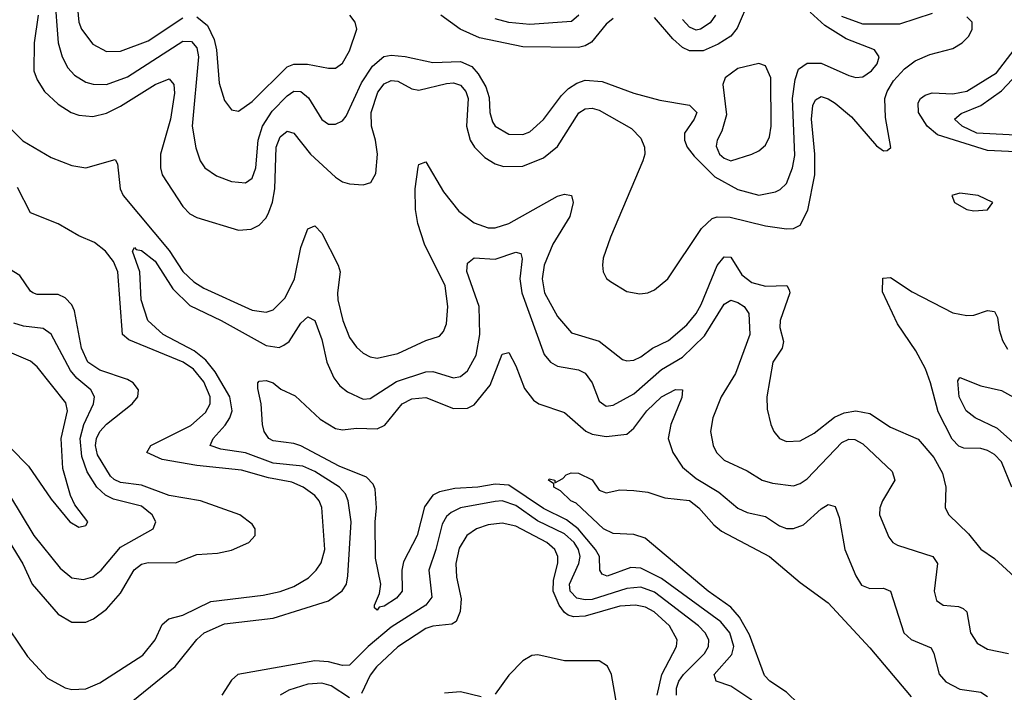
# Model space of a CAD drawing. Header units: inches. Extents: x 1694797 to 1849917, y 907313 to 1017959.
# Tile 307 of 656: x 1700879 to 1703718, y 1004838 to 1006777. Entities that reach past the tile are written whole.
import ezdxf

# ---------------------------------------------------------------- set-up
doc = ezdxf.new("R2010")
doc.units = ezdxf.units.IN
doc.header["$MEASUREMENT"] = 0
doc.layers.add('B7000', color=7, linetype='Continuous')

msp = doc.modelspace()

# ---------------------------------------------------------------- linework, layer by layer
at = {"layer": 'B7000', "color": 5}
for points, elevation in [([(1700979.5, 1006850), (1700990.4, 1006710.4), (1701001.3, 1006670), (1701018.1, 1006638.1), (1701037.3, 1006617.3), (1701070, 1006596.8), (1701091, 1006591), (1701130, 1006590.5), (1701190, 1006612), (1701350, 1006715.5), (1701374.5, 1006714.5), (1701390, 1006696.3), (1701394.4, 1006670), (1701376.8, 1006470), (1701387.5, 1006407.5), (1701399.7, 1006370), (1701412.6, 1006350), (1701446.7, 1006326.7), (1701490, 1006311), (1701530, 1006307.2), (1701550, 1006320.8), (1701559.7, 1006350), (1701566.4, 1006430), (1701579.4, 1006470), (1701606.8, 1006513.2), (1701650, 1006558.1), (1701670, 1006570.9), (1701690.1, 1006570), (1701712.4, 1006552.4), (1701750, 1006489.3), (1701770, 1006476), (1701790, 1006475.6), (1701810, 1006485.3), (1701820.5, 1006499.5), (1701865.1, 1006594.9), (1701896.4, 1006643.6), (1701929.2, 1006670.8), (1701950, 1006675.3), (1701991.1, 1006671.1), (1702070, 1006653.5), (1702150, 1006656.2), (1702182.6, 1006642.6), (1702201.3, 1006621.3), (1702223.5, 1006583.5), (1702232.7, 1006552.7), (1702234.8, 1006510), (1702242.7, 1006482.7), (1702250.2, 1006470), (1702290, 1006447.3), (1702330, 1006445.9), (1702350, 1006454.3), (1702390, 1006489.4), (1702441.5, 1006558.5), (1702461.5, 1006578.5), (1702485.7, 1006594.3), (1702510, 1006602.9), (1702558.7, 1006598.7), (1702650, 1006565.6), (1702725, 1006545), (1702810, 1006530.9), (1702831.2, 1006510), (1702823.8, 1006490), (1702795.9, 1006450), (1702795.6, 1006430), (1702804.2, 1006410), (1702823.8, 1006383.8), (1702883.8, 1006323.8), (1702950, 1006287.8), (1703010, 1006271.6), (1703058.6, 1006281.4), (1703072.3, 1006287.7), (1703090, 1006305), (1703107.9, 1006350), (1703114, 1006386), (1703107.6, 1006550), (1703115.5, 1006604.5), (1703125.2, 1006634.8), (1703150, 1006651.8), (1703190, 1006651.8), (1703270, 1006616), (1703290, 1006610.9), (1703310, 1006612.6), (1703335.4, 1006630), (1703351.2, 1006650), (1703357, 1006670), (1703344, 1006690), (1703262, 1006722), (1703200.8, 1006760.8), (1703158.8, 1006798.8)], 940), ([(1702983.5, 1006836.5), (1702947.7, 1006752.3), (1702930.1, 1006730), (1702893.4, 1006706.6), (1702850, 1006687.6), (1702810, 1006687.3), (1702790, 1006697.1), (1702762, 1006722), (1702710, 1006783.9)], 940), ([(1700932.2, 1006790), (1700920.8, 1006710), (1700920.5, 1006630), (1700930, 1006603.8), (1700950.4, 1006570.4), (1700990, 1006533.5), (1701027.3, 1006510), (1701050, 1006501.5), (1701090, 1006497.7), (1701130, 1006508), (1701170, 1006527.7), (1701270, 1006590.8), (1701310, 1006607), (1701323.3, 1006590), (1701325.8, 1006565.8), (1701314, 1006490), (1701285.5, 1006390), (1701284.8, 1006350), (1701290.4, 1006330), (1701350, 1006238.9), (1701370, 1006217.6), (1701390, 1006206.8), (1701510, 1006170.7), (1701546.3, 1006173.7), (1701570, 1006185.1), (1701590, 1006206.4), (1701597.9, 1006222), (1701608.4, 1006251.6), (1701614.6, 1006290), (1701618.5, 1006410), (1701630, 1006439.4), (1701650, 1006456.3), (1701670, 1006450.2), (1701717.4, 1006390), (1701790, 1006323.3), (1701810, 1006310.1), (1701830, 1006303.8), (1701870, 1006301.4), (1701891.9, 1006308.1), (1701906, 1006334), (1701910.5, 1006389.5), (1701905.3, 1006430), (1701893.4, 1006470), (1701893, 1006510), (1701912, 1006568), (1701930, 1006592), (1701950, 1006601.9), (1701970, 1006599.9), (1702010, 1006577.9), (1702030, 1006573.6), (1702110, 1006592.9), (1702130, 1006594.8), (1702150, 1006588.5), (1702165.8, 1006570), (1702172.2, 1006550), (1702167.4, 1006470), (1702178.2, 1006430), (1702190.1, 1006410.1), (1702220.2, 1006380.2), (1702250, 1006361.9), (1702274.2, 1006354.2), (1702330, 1006354.9), (1702390, 1006379.3), (1702430, 1006411.3), (1702491.5, 1006508.5), (1702510, 1006520.1), (1702530, 1006522), (1702550, 1006516.5), (1702643.2, 1006463.2), (1702670, 1006435.5), (1702681, 1006410), (1702681.8, 1006390), (1702676.2, 1006370), (1702583, 1006150), (1702562, 1006090), (1702559.3, 1006070), (1702561.1, 1006050), (1702571.5, 1006031.5), (1702582.3, 1006022.3), (1702630, 1005994.1), (1702666.8, 1005986.8), (1702690, 1005989.6), (1702710, 1005998.1), (1702747.8, 1006030), (1702844.8, 1006175.2), (1702875.9, 1006204.1), (1702890, 1006209.3), (1702927.6, 1006207.6), (1703030, 1006182.8), (1703090, 1006174.7), (1703110, 1006175.5), (1703130, 1006185.3), (1703151.8, 1006228.2), (1703171.5, 1006330), (1703171.8, 1006390), (1703162.4, 1006490), (1703166.5, 1006530), (1703174.1, 1006545.9), (1703190, 1006555.6), (1703210, 1006549.5), (1703230, 1006536.1), (1703277.6, 1006497.6), (1703350, 1006413.8), (1703370, 1006398.9), (1703380.2, 1006399.8), (1703390.8, 1006409.2), (1703375.3, 1006495.3), (1703374.1, 1006550), (1703380.2, 1006570), (1703398.9, 1006601.1), (1703430, 1006635.1), (1703461.6, 1006658.4), (1703503.3, 1006676.7), (1703570, 1006694.6), (1703596.2, 1006710), (1703615.9, 1006730), (1703625.2, 1006750), (1703625, 1006770), (1703610, 1006785)], 920), ([(1701045.5, 1006810), (1701050, 1006770.4), (1701057.5, 1006750), (1701090, 1006707), (1701130, 1006685.9), (1701170, 1006686.9), (1701250, 1006716.7), (1701350, 1006782.8)], 960), ([(1701390, 1006785.3), (1701420.4, 1006760.4), (1701439.9, 1006719.9), (1701447.1, 1006690), (1701454, 1006594), (1701470, 1006544.2), (1701490, 1006516.9), (1701510, 1006513.2), (1701550, 1006541.6), (1701650, 1006641.4), (1701670, 1006648.7), (1701709.3, 1006649.3), (1701770, 1006637.5), (1701790, 1006637.8), (1701810, 1006651.6), (1701830, 1006687), (1701851.2, 1006750), (1701846.6, 1006770), (1701830.9, 1006790)], 960), ([(1702590, 1006780.3), (1702570, 1006764.2), (1702527.7, 1006712.3), (1702510, 1006701.4), (1702490, 1006696.8), (1702330, 1006698.5), (1702204.6, 1006724.6), (1702149.6, 1006749.6), (1702093.1, 1006790)], 940), ([(1702491.1, 1006790), (1702470, 1006772.3), (1702350, 1006762.9), (1702289.1, 1006769.1), (1702250, 1006779.7)], 920), ([(1702885.5, 1006790), (1702870, 1006767.7), (1702842.6, 1006750), (1702830, 1006747.3), (1702810, 1006755.3), (1702790, 1006778.2)], 920), ([(1703510, 1006794.9), (1703416.1, 1006763.9), (1703310, 1006764.1), (1703250, 1006786.3)], 920), ([(1703750, 1006396.4), (1703670, 1006400), (1703525.6, 1006445.6), (1703495.7, 1006470), (1703470.8, 1006510), (1703470, 1006537.8), (1703476.4, 1006550), (1703490, 1006559.8), (1703510, 1006566.3), (1703570, 1006563.7), (1703610, 1006571.2), (1703695.9, 1006624.1), (1703746.2, 1006690)], 880), ([(1703770, 1006443), (1703638.9, 1006450), (1703596.4, 1006470), (1703575, 1006490), (1703593.4, 1006506.6), (1703650, 1006530.1), (1703710, 1006572.4), (1703786.6, 1006653.4)], 860), ([(1700837.9, 1006477.9), (1700887.9, 1006427.9), (1700970, 1006379.7), (1701030, 1006356.8), (1701070, 1006350.5), (1701154.3, 1006374.3), (1701161.7, 1006361.7), (1701168.6, 1006290), (1701177.7, 1006270), (1701310, 1006111.8), (1701350, 1006051.1), (1701381.6, 1006021.6), (1701410, 1006003.4), (1701550, 1005940.3), (1701590, 1005934), (1701610, 1005940.4), (1701644.8, 1005975.2), (1701671.3, 1006030), (1701690, 1006120.8), (1701707.9, 1006170), (1701710, 1006174.7), (1701730, 1006182.5), (1701750, 1006162), (1701797.9, 1006070), (1701803.4, 1006050), (1701795.3, 1005990), (1701796.6, 1005970), (1701811.3, 1005910), (1701830, 1005860.7), (1701850, 1005832.8), (1701870, 1005816.3), (1701890, 1005805.7), (1701910, 1005801.6), (1701970, 1005814.5), (1702050, 1005852.8), (1702090, 1005865.4), (1702101.3, 1005878.7), (1702110, 1005900.5), (1702113.9, 1005950), (1702105.6, 1006010), (1702046.8, 1006130), (1702027.6, 1006190), (1702020.1, 1006230), (1702019.1, 1006290), (1702028.2, 1006351.8), (1702030, 1006359.3), (1702050, 1006367.4), (1702101, 1006281), (1702145.6, 1006225.6), (1702190, 1006192), (1702230, 1006177.1), (1702250, 1006176.8), (1702290, 1006190.1), (1702430, 1006268.9), (1702450, 1006274.7), (1702470.4, 1006270.4), (1702475.4, 1006250), (1702465.7, 1006210), (1702416.9, 1006130), (1702391.4, 1006070), (1702385.5, 1006030), (1702392.2, 1005990), (1702430, 1005921.7), (1702470, 1005874.4), (1702550, 1005851), (1702617.6, 1005797.6), (1702630, 1005793.8), (1702650, 1005795.8), (1702670, 1005805.4), (1702703.9, 1005830), (1702750, 1005852.2), (1702802.4, 1005897.6), (1702829.7, 1005930.3), (1702843.9, 1005956.1), (1702890, 1006068.2), (1702910, 1006093.9), (1702930, 1006092.3), (1702961.8, 1006041.8), (1702990, 1006019.2), (1703030, 1006008.6), (1703090.8, 1006010.8), (1703098.3, 1005998.3), (1703099.6, 1005990), (1703071.5, 1005910), (1703071.1, 1005890), (1703081.2, 1005850), (1703077.4, 1005830), (1703050.8, 1005790), (1703033.2, 1005690), (1703034.5, 1005654.5), (1703044.7, 1005610), (1703053.6, 1005590), (1703070, 1005570.3), (1703090, 1005561), (1703130, 1005563), (1703170, 1005585.2), (1703228.4, 1005631.6), (1703256.1, 1005643.9), (1703290, 1005650.1), (1703330, 1005641.8), (1703390, 1005602.8), (1703470, 1005568.1), (1703515.3, 1005515.3), (1703539.5, 1005470), (1703549.4, 1005430), (1703547.6, 1005370), (1703558.3, 1005350), (1703615.2, 1005295.2), (1703650, 1005250.7), (1703690, 1005224.4), (1703770.2, 1005150.2)], 880), ([(1700850, 1005018.6), (1700901.8, 1004941.8), (1700959.1, 1004879.1), (1701010, 1004851.4), (1701030, 1004846.8), (1701070, 1004848.8), (1701110, 1004865.6), (1701234.3, 1004945.7), (1701270, 1004989.4), (1701290, 1005033.7), (1701308.8, 1005050), (1701350, 1005060.6), (1701430, 1005099.7), (1701581.3, 1005118.7), (1701630, 1005129), (1701670, 1005143.4), (1701711.5, 1005168.5), (1701734, 1005190), (1701748.6, 1005211.4), (1701758.7, 1005250), (1701750, 1005370.9), (1701742.8, 1005390), (1701730, 1005405.6), (1701697, 1005430), (1701664, 1005444), (1701596.4, 1005456.4), (1701518.3, 1005478.3), (1701390, 1005491.8), (1701290, 1005509.2), (1701246, 1005530), (1701257.3, 1005550), (1701372.4, 1005607.6), (1701415.2, 1005644.8), (1701428.3, 1005670), (1701428.2, 1005690), (1701410, 1005733.3), (1701380.1, 1005770), (1701350.8, 1005790), (1701194, 1005854), (1701175.3, 1005870), (1701161.8, 1006050), (1701150, 1006079.9), (1701126.7, 1006110), (1701094.7, 1006134.7), (1701050, 1006153.7), (1700990, 1006188.9), (1700910, 1006220.3), (1700873.3, 1006293.3)], 880), ([(1701200.9, 1004810), (1701327.7, 1004912.3), (1701390, 1004990.9), (1701410.8, 1005010), (1701470, 1005035.6), (1701610, 1005051.9), (1701770, 1005102), (1701809.2, 1005130.8), (1701821.2, 1005150), (1701825.8, 1005174.2), (1701834.8, 1005330), (1701826.6, 1005390), (1701818.7, 1005410), (1701801.5, 1005430), (1701730, 1005475.2), (1701695.4, 1005490), (1701610, 1005499.1), (1701530, 1005528.3), (1701458.9, 1005538.9), (1701428.9, 1005550), (1701436.8, 1005570), (1701472, 1005608.1), (1701485.3, 1005630), (1701491.5, 1005650), (1701485.2, 1005690), (1701442.6, 1005762.6), (1701416, 1005796), (1701382.7, 1005822.7), (1701292.5, 1005870), (1701248.4, 1005910), (1701229.5, 1005970), (1701225.2, 1006050), (1701204.5, 1006110), (1701210, 1006120.3), (1701214.7, 1006114.7), (1701230, 1006111.6), (1701270, 1006081.3), (1701321.2, 1006001.2), (1701370, 1005953.3), (1701459.8, 1005910), (1701590, 1005838), (1701627.3, 1005832.7), (1701641.3, 1005838.7), (1701655.9, 1005850), (1701690, 1005902), (1701710, 1005920.2), (1701730, 1005910.3), (1701750, 1005855.3), (1701764.6, 1005790), (1701784.9, 1005744.9), (1701802.2, 1005722.2), (1701824.3, 1005704.3), (1701870, 1005683.6), (1701890, 1005685), (1701966, 1005734), (1702050, 1005762.1), (1702070, 1005763), (1702130, 1005744.6), (1702150, 1005749), (1702170, 1005765), (1702195, 1005810), (1702205.7, 1005870), (1702204, 1005950), (1702168.7, 1006051.3), (1702170, 1006075.8), (1702189.3, 1006090.7), (1702250, 1006086.6), (1702310, 1006106.7), (1702323.7, 1006103.7), (1702327.6, 1006087.6), (1702321.2, 1006030), (1702327, 1005990), (1702391.8, 1005811.8), (1702409.7, 1005789.7), (1702430, 1005778.5), (1702490, 1005768.3), (1702510, 1005758.3), (1702530.1, 1005730), (1702550, 1005678), (1702570, 1005663), (1702590, 1005666.1), (1702650, 1005698.6), (1702730, 1005768.5), (1702790, 1005804.6), (1702854, 1005866), (1702910, 1005957.5), (1702930, 1005968.9), (1702950, 1005961.8), (1702968.4, 1005950), (1702981.4, 1005930), (1702984.2, 1005870), (1702943.1, 1005756.9), (1702901.9, 1005690), (1702878.1, 1005630), (1702870.9, 1005590), (1702878.7, 1005550), (1702888.8, 1005530), (1702910, 1005507.6), (1702977.1, 1005477.1), (1703020.3, 1005450), (1703050, 1005440.9), (1703110, 1005433.2), (1703130, 1005440.1), (1703150, 1005454.1), (1703250, 1005558.8), (1703270, 1005568.4), (1703286.8, 1005566.8), (1703310, 1005554.6), (1703394.9, 1005474.9), (1703402.2, 1005450), (1703367.4, 1005390), (1703359.5, 1005370), (1703358.1, 1005350), (1703385.2, 1005285.2), (1703396.9, 1005270), (1703410, 1005262.1), (1703511.8, 1005230), (1703525.4, 1005210), (1703515.5, 1005130), (1703523, 1005103), (1703541.6, 1005090), (1703585.6, 1005085.6), (1703599.6, 1005079.6), (1703610.1, 1005070), (1703620.7, 1005010), (1703640, 1004980), (1703670, 1004962.6), (1703730, 1004950.7)], 860), ([(1700838.7, 1005290), (1700888.3, 1005208.3), (1700915, 1005150), (1700990, 1005063.3), (1701030, 1005040.7), (1701070, 1005041), (1701091.6, 1005050), (1701130, 1005078.4), (1701170, 1005124.1), (1701209, 1005191), (1701230, 1005207.8), (1701250, 1005212.7), (1701328.6, 1005211.4), (1701390, 1005236), (1701450, 1005239.3), (1701490, 1005248), (1701540.4, 1005270), (1701558.2, 1005290), (1701558.4, 1005310), (1701550, 1005323.5), (1701513.7, 1005350), (1701400.4, 1005390), (1701310, 1005405.4), (1701230, 1005435.2), (1701170, 1005443), (1701151.3, 1005451.3), (1701141.3, 1005461.4), (1701103.2, 1005523.2), (1701098.1, 1005550), (1701101, 1005570), (1701110.3, 1005589.7), (1701130, 1005611.3), (1701203.6, 1005670), (1701220.2, 1005690), (1701222, 1005710), (1701206.8, 1005730), (1701190, 1005739.7), (1701110, 1005766.6), (1701075.6, 1005790), (1701057.3, 1005830), (1701037.7, 1005937.7), (1701030, 1005954.8), (1701010, 1005975.7), (1700990, 1005985.4), (1700930, 1005985), (1700917.2, 1005990), (1700910, 1005994.6), (1700880, 1006040), (1700850, 1006058.4)], 920), ([(1703739.9, 1005430), (1703710, 1005502.5), (1703690, 1005523.9), (1703670, 1005535.6), (1703650, 1005540.9), (1703601.7, 1005541.7), (1703587.4, 1005547.4), (1703567.8, 1005567.8), (1703527.2, 1005647.2), (1703505.8, 1005730), (1703490.6, 1005770.6), (1703462.7, 1005822.7), (1703410, 1005900.7), (1703366.9, 1005993.1), (1703367.9, 1006032.1), (1703390, 1006034.4), (1703452.6, 1005992.6), (1703570, 1005932.2), (1703610, 1005924.6), (1703630, 1005925.5), (1703670, 1005938.8), (1703690, 1005936.5), (1703698.7, 1005918.7), (1703703.1, 1005883.1), (1703712.8, 1005852.8), (1703727.3, 1005827.3)], 880), ([(1700850, 1005406.4), (1700920.3, 1005290), (1700996.2, 1005196.2), (1701030, 1005168.6), (1701063.4, 1005163.4), (1701090, 1005171.5), (1701113.9, 1005190), (1701170, 1005256.3), (1701263.9, 1005310), (1701272, 1005330), (1701261.5, 1005350), (1701230, 1005374.5), (1701150, 1005395.3), (1701126.3, 1005406.3), (1701101.9, 1005430), (1701074.2, 1005474.2), (1701058.1, 1005518.1), (1701053.6, 1005570), (1701064.4, 1005610), (1701092.1, 1005670), (1701094.9, 1005690), (1701084.3, 1005710), (1701044.1, 1005744.1), (1701025.9, 1005765.9), (1700970.3, 1005870.3), (1700946.6, 1005886.6), (1700890, 1005893.6), (1700862.7, 1005902.7)], 940), ([(1700747.3, 1005650), (1700905, 1005490), (1700970, 1005395.3), (1701024.2, 1005330), (1701050, 1005314), (1701070, 1005319.1), (1701075.8, 1005330), (1701038.7, 1005378.7), (1701025.4, 1005405.4), (1701003.8, 1005483.8), (1700998.6, 1005570), (1701017.1, 1005650), (1701012.3, 1005672.3), (1700930, 1005776.3), (1700910, 1005792.7), (1700822.8, 1005830)], 960), ([(1702990, 1004815.3), (1702930, 1004855.7), (1702887.1, 1004870), (1702881.4, 1004890), (1702932.6, 1004947.4), (1702938.7, 1004970), (1702926.7, 1005010), (1702901.1, 1005041.1), (1702730, 1005166.7), (1702670, 1005196.5), (1702641.8, 1005198.2), (1702573.4, 1005173.4), (1702558.7, 1005178.7), (1702551.8, 1005190), (1702550.6, 1005230), (1702539.9, 1005250), (1702489.1, 1005309.1), (1702455.4, 1005335.4), (1702390, 1005368.5), (1702290, 1005435.3), (1702250, 1005438.6), (1702200.5, 1005430), (1702134.1, 1005425.9), (1702090, 1005416.6), (1702070, 1005406.7), (1702046.6, 1005373.4), (1702025.4, 1005290), (1701985.5, 1005214.5), (1701980.7, 1005190), (1701981.7, 1005130), (1701966, 1005110), (1701930, 1005086.9), (1701916, 1005084), (1701910, 1005075.6), (1701901.8, 1005081.8), (1701902.4, 1005090), (1701916.7, 1005123.3), (1701920.8, 1005150), (1701905.4, 1005225.4), (1701904.2, 1005330), (1701908.3, 1005370), (1701904.1, 1005424.1), (1701898.8, 1005438.8), (1701878.8, 1005458.8), (1701800.2, 1005490), (1701690, 1005548.4), (1701670, 1005556), (1701610, 1005563.4), (1701597.4, 1005570), (1701584.2, 1005590), (1701579.8, 1005610), (1701575.6, 1005670), (1701565.5, 1005714.5), (1701565.4, 1005730), (1701570, 1005734.9), (1701590, 1005737.6), (1701610, 1005730.2), (1701632.5, 1005712.5), (1701673.1, 1005693.1), (1701745.3, 1005625.3), (1701790, 1005598.9), (1701810, 1005594.9), (1701850, 1005600.1), (1701910, 1005597.5), (1701931.7, 1005608.3), (1701981.7, 1005670), (1702010, 1005684.2), (1702050, 1005687.8), (1702130, 1005656.4), (1702170, 1005657.5), (1702190, 1005666.9), (1702236, 1005724), (1702270, 1005813.1), (1702290, 1005817.6), (1702310, 1005779), (1702334.5, 1005714.5), (1702360.6, 1005680.6), (1702375.8, 1005670), (1702450, 1005644.5), (1702511.1, 1005591.1), (1702530, 1005582.7), (1702570, 1005576), (1702630, 1005582.8), (1702650, 1005600.2), (1702687.4, 1005650), (1702730, 1005689.6), (1702770, 1005711.3), (1702790, 1005710.3), (1702788, 1005688), (1702756.8, 1005610), (1702749, 1005570), (1702762.4, 1005530), (1702790, 1005487.1), (1702830, 1005454.9), (1702895.1, 1005415.1), (1702950, 1005369.6), (1702976.8, 1005356.8), (1703030, 1005345.1), (1703070, 1005317.8), (1703090, 1005310.6), (1703110, 1005310.6), (1703138.8, 1005321.2), (1703190, 1005367.7), (1703210, 1005379.3), (1703230, 1005374), (1703242.2, 1005342.2), (1703258.7, 1005250), (1703290, 1005173.8), (1703306.8, 1005146.8), (1703330, 1005137.4), (1703370, 1005138.5), (1703390.1, 1005130.1), (1703428.9, 1005010), (1703450, 1004990.1), (1703506.8, 1004966.8), (1703515.1, 1004950), (1703530, 1004890.3), (1703550, 1004868.6), (1703590, 1004847.3), (1703650, 1004839), (1703670, 1004826)], 840), ([(1703751.7, 1005551.7), (1703698.5, 1005598.5), (1703633.7, 1005630), (1703607.8, 1005650), (1703588.3, 1005690), (1703583.9, 1005736.1), (1703590, 1005746), (1703650, 1005721.8), (1703710, 1005708.6), (1703790, 1005663.8)], 860), ([(1703161.2, 1004770), (1703090, 1004839.2), (1703042.4, 1004870), (1703026.6, 1004886.6), (1702983.9, 1005003.9), (1702954.7, 1005054.7), (1702930, 1005083.5), (1702864.5, 1005130), (1702682.2, 1005282.2), (1702650, 1005293.6), (1702590, 1005296), (1702562.4, 1005310), (1702484, 1005384), (1702468.7, 1005390), (1702438.9, 1005418.9), (1702419.3, 1005430), (1702419.3, 1005439.3), (1702404, 1005450), (1702406.3, 1005453.7), (1702422, 1005450), (1702422, 1005442), (1702445.2, 1005454.8), (1702454.6, 1005465.4), (1702469.4, 1005470.6), (1702490, 1005470.5), (1702530, 1005450.7), (1702550, 1005420.7), (1702570, 1005413.4), (1702610, 1005422.4), (1702650, 1005420.4), (1702690, 1005414.9), (1702739.3, 1005399.3), (1702810, 1005391.3), (1702837.5, 1005370), (1702880.8, 1005320.8), (1702902.7, 1005302.7), (1703040.8, 1005230), (1703130, 1005154.6), (1703210, 1005096), (1703330, 1004966.8), (1703450, 1004825.4)], 820), ([(1702773.2, 1004830), (1702773.3, 1004850), (1702780.1, 1004870), (1702793.6, 1004890), (1702853.7, 1004950), (1702865.2, 1004970), (1702865.8, 1004990), (1702855.8, 1005010), (1702836, 1005030), (1702710, 1005127.2), (1702670, 1005141.8), (1702630, 1005137.4), (1702530, 1005105.8), (1702510, 1005104.6), (1702485.4, 1005110), (1702466.8, 1005130), (1702464.9, 1005150), (1702491.4, 1005210), (1702495, 1005230), (1702490.4, 1005250), (1702477.6, 1005270), (1702450, 1005294.9), (1702372.3, 1005332.3), (1702310, 1005376.4), (1702270.1, 1005389.9), (1702250, 1005388.4), (1702150.3, 1005370), (1702123.2, 1005356.8), (1702110, 1005345.5), (1702097.3, 1005322.7), (1702079.4, 1005250), (1702058.8, 1005190), (1702067.8, 1005112.2), (1702050.1, 1005090), (1701950, 1005025.7), (1701883.7, 1004970), (1701830, 1004916.4), (1701810, 1004915.7), (1701770, 1004926.5), (1701730, 1004928.7), (1701508.2, 1004890), (1701490, 1004873.5), (1701462, 1004830)], 860), ([(1702717.6, 1004830), (1702730.4, 1004889.6), (1702773.4, 1004970), (1702775.1, 1004990), (1702752.9, 1005030), (1702708.8, 1005070), (1702683.5, 1005083.5), (1702654.5, 1005090), (1702610, 1005086.5), (1702510, 1005057.6), (1702475.7, 1005055.7), (1702461.1, 1005061.1), (1702450, 1005068.8), (1702434.9, 1005090), (1702417.5, 1005130), (1702418.5, 1005161.5), (1702430.6, 1005210.6), (1702431, 1005230), (1702422.3, 1005250), (1702399.6, 1005270), (1702310, 1005317.6), (1702270, 1005325.9), (1702230, 1005321.5), (1702195.9, 1005310), (1702168.4, 1005290), (1702146.4, 1005253.6), (1702137.1, 1005210), (1702138.4, 1005170), (1702152.5, 1005107.5), (1702149, 1005071), (1702137.5, 1005042.5), (1702125.3, 1005034.7), (1702070.6, 1005029.4), (1702050, 1005022.1), (1701970, 1004969.9), (1701907.9, 1004912.1), (1701890, 1004887.5), (1701864.7, 1004835.3)], 880), ([(1702606.7, 1004770), (1702585.2, 1004890), (1702573.7, 1004913.7), (1702550, 1004929), (1702450, 1004929.5), (1702373.6, 1004946.4), (1702355.5, 1004944.5), (1702330, 1004928.8), (1702290, 1004887.6), (1702250, 1004833.4)], 920), ([(1701830, 1004822.3), (1701777.2, 1004857.2), (1701750, 1004864.8), (1701710, 1004862.1), (1701655.7, 1004844.3), (1701630, 1004829.9)], 880), ([(1702210, 1004825.1), (1702150, 1004839.9), (1702104.4, 1004835.6)], 920)]:
    msp.add_lwpolyline(points, dxfattribs=dict(at, elevation=elevation))
for points, elevation in [([(1703010, 1006650.8), (1702950, 1006636.5), (1702913.6, 1006610), (1702906.7, 1006590), (1702917.4, 1006502.6), (1702904, 1006456), (1702890.2, 1006430), (1702887.6, 1006412.4), (1702896.9, 1006390), (1702910, 1006378), (1702930, 1006370.2), (1702990, 1006389.4), (1703010, 1006398.9), (1703030, 1006415.6), (1703040.7, 1006439.3), (1703046, 1006470), (1703044.7, 1006610), (1703030, 1006644.4)], 960), ([(1703590, 1006277.4), (1703566.8, 1006270), (1703574.8, 1006250), (1703610, 1006230.5), (1703630, 1006226.3), (1703670, 1006228.9), (1703685.2, 1006250), (1703642.7, 1006270)], 920)]:
    msp.add_lwpolyline(points, close=True, dxfattribs=dict(at, elevation=elevation))

doc.saveas('drawing.dxf')
